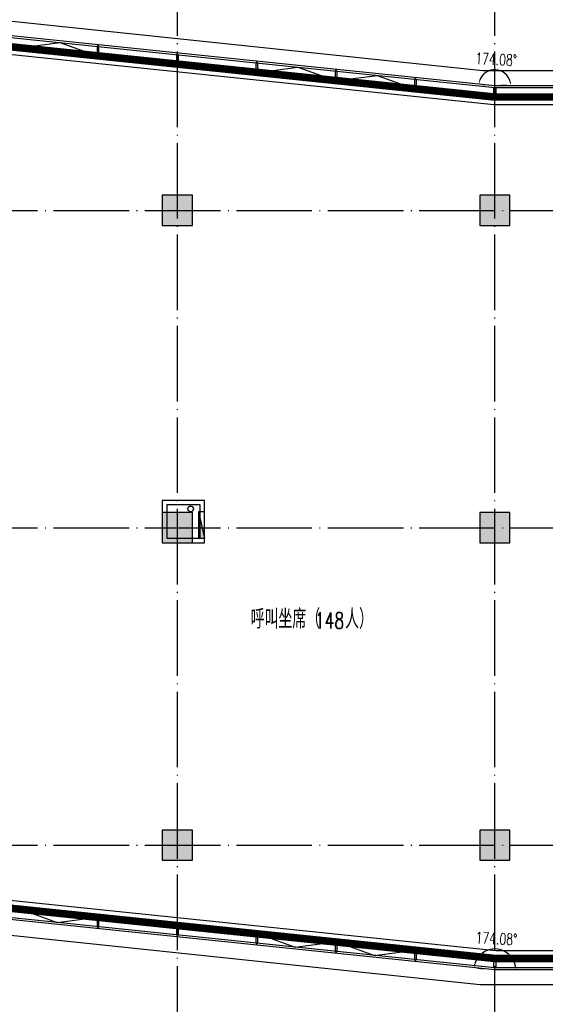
# Model space of a CAD drawing. Extents: x 797781 to 1255204, y 21234 to 1024248.
# Tile 430 of 656: x 909134 to 923045, y 468431 to 494488. Entities that reach past the tile are written whole.
import ezdxf

# ---------------------------------------------------------------- set-up
doc = ezdxf.new("R2010")
doc.units = 0
doc.header["$LTSCALE"] = 1000
doc.header["$MEASUREMENT"] = 0
doc.linetypes.add('230303生产综合楼-平面图_t8$0$DOTE', pattern=[2.42, 2, -0.2, 0.02, -0.2])
doc.linetypes.add('__DASH', pattern=[0.35, 0.25, -0.1])
for name, color, linetype in [('230303生产综合楼-平面图_t8$0$3T_WOOD', 21, 'Continuous'), ('230303生产综合楼-平面图_t8$0$COLUMN', 40, 'Continuous'), ('230303生产综合楼-平面图_t8$0$CURTWALL', 4, 'Continuous'), ('230303生产综合楼-平面图_t8$0$DOTE', 1, '230303生产综合楼-平面图_t8$0$DOTE'), ('230303生产综合楼-平面图_t8$0$PUB_HATCH', 8, 'Continuous'), ('230303生产综合楼-平面图_t8$0$PUB_TEXT', 7, 'Continuous'), ('230303生产综合楼-平面图_t8$0$水管', 4, 'Continuous'), ('230303生产综合楼-平面图_t8$0$看线', 115, 'Continuous'), ('EQUIP_消火栓', 7, 'Continuous'), ('PUB_DIM', 3, 'Continuous'), ('PUB_HATCH', 8, 'Continuous'), ('VPIPE-消防', 1, 'Continuous')]:
    doc.layers.add(name, color=color, linetype=linetype)
doc.styles.add('230303生产综合楼-平面图_t8$0$_TCH_DIM', font='SIMPLEX', dxfattribs={"bigfont": 'GBCBIG'})
doc.styles.add('_TCH_DIM_T3', font='SIMPLEX', dxfattribs={"width": 0.705882, "bigfont": 'GBCBIG'})
doc.dimstyles.new('_TCH_ARROW&&100', dxfattribs={"dimtxt": 297.5, "dimasz": 100, "dimexe": 250, "dimexo": 300, "dimgap": 126.25, "dimtad": 1, "dimdec": 0, "dimzin": 0, "dimdsep": 46, "dimtxsty": '_TCH_DIM_T3', "dimcen": 0.09, "dimclrt": 7, "dimazin": 2, "dimtfac": 1, "dimtdec": 0, "dimtix": 1, "dimtmove": 2, "dimatfit": 3, "dimfxl": 1, "dimtolj": 1, "dimtzin": 0, "dimarcsym": 0})

# ---------------------------------------------------------------- blocks, each defined once
blk = doc.blocks.new('AQ4-5')
at = {"color": 6, "linetype": '__DASH', "ltscale": 4, "const_width": 200}
for points in [[(1037161, 481763), (1037161, 487414), (1062695, 484763), (1130261, 484763), (1130261, 481763)], [(1130261, 464963), (1130261, 461963), (1062726, 461963), (1037542, 464574)]]:
    blk.add_lwpolyline(points, dxfattribs=at)
blk = doc.blocks.new('$TwtSys$00000434')
for p, q in [((-0.5, 0.5), (-0.5, -0.5)), ((-0.5, -0.5), (0.5, 0.5)), ((0.5, 0.5), (-0.5, 0.5)), ((0.5, -0.5), (0.5, 0.5)), ((-0.5, -0.5), (0.5, -0.5))]:
    blk.add_line(p, q)
blk.add_solid([(0.5, -0.5), (0.5, 0.5), (-0.5, -0.5)])
blk = doc.blocks.new('230303生产综合楼-平面图_t8$0$4-XHS')
at = {"layer": 'VPIPE-消防'}
blk.add_circle((1041137.6, 274499.5), 75, dxfattribs=at)
at = {"layer": 'EQUIP_消火栓', "xscale": 700, "yscale": 160, "zscale": 700, "rotation": 270.0000000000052}
blk.add_blockref('$TwtSys$00000434', (1041427.5, 274069.5), dxfattribs=at)
blk = doc.blocks.new('230303生产综合楼-平面图_t8$0$3WLGJ')
at = {"layer": '230303生产综合楼-平面图_t8$0$3T_WOOD'}
for points in [[(1034591, 196659), (1034541, 196664), (1034541, 196411), (1034591, 196405)], [(1036691, 196441), (1036641, 196446), (1036641, 196193), (1036691, 196187)], [(1038791, 196223), (1038741, 196228), (1038741, 195975), (1038791, 195969)], [(1040891, 196005), (1040841, 196010), (1040841, 195757), (1040891, 195751)], [(1042991, 195787), (1042941, 195792), (1042941, 195539), (1042991, 195533)], [(1045091, 195322), (1045041, 195322), (1045041, 195572), (1045091, 195572)], [(1034541, 173363), (1034591, 173358), (1034591, 173610), (1034541, 173615)], [(1036641, 173145), (1036691, 173140), (1036691, 173391), (1036641, 173396)], [(1038741, 172928), (1038791, 172923), (1038791, 173174), (1038741, 173179)], [(1040841, 172710), (1040891, 172705), (1040891, 172956), (1040841, 172962)], [(1042941, 172493), (1042991, 172487), (1042991, 172739), (1042941, 172744)], [(1045091, 172272), (1045041, 172272), (1045041, 172522), (1045091, 172522)]]:
    blk.add_lwpolyline(points, close=True, dxfattribs=at)
for points in [[(1034566, 196662), (1034566, 196712)], [(1036666, 196444), (1036666, 196494)], [(1038766, 196226), (1038766, 196276)], [(1040866, 196008), (1040866, 196058)], [(1042966, 195790), (1042966, 195840)], [(1045066, 195572), (1045066, 195622)], [(1034566, 173310), (1034566, 173361)], [(1036666, 173092), (1036666, 173142)], [(1038766, 172875), (1038766, 172925)], [(1040866, 172657), (1040866, 172708)], [(1042966, 172440), (1042966, 172490)], [(1045066, 172222), (1045066, 172272)]]:
    blk.add_lwpolyline(points, dxfattribs=at)
blk = doc.blocks.new('*D1580')
at = {"layer": 'Defpoints', "color": 0, "transparency": 16777216}
for p in [(921932, 493101), (921089, 492807), (921708, 492743), (922330, 492743)]:
    blk.add_point(p, dxfattribs=at)
at = {"layer": 'PUB_DIM', "color": 0, "lineweight": -2, "transparency": 16777216}
for p, q in [((921388, 492776), (921537, 492761)), ((922030, 492743), (921880, 492743))]:
    blk.add_line(p, q, dxfattribs=at)
blk.add_arc((921708, 492743), 422, 13.6036, 160.4703, dxfattribs=at)
at = {"layer": 'PUB_DIM', "color": 0, "transparency": 16777216}
for points in [[(921326, 492881), (921294, 492888), (921288, 492787)], [(922135, 492844), (922102, 492841), (922130, 492743)]]:
    blk.add_solid(points, dxfattribs=at)
at = {"layer": 'PUB_DIM', "color": 7, "transparency": 16777216, "insert": (921744, 493439), "char_height": 297.5, "attachment_point": 5, "rotation": 357.037, "style": '_TCH_DIM_T3'}
blk.add_mtext('\\A1;174.08%%d', dxfattribs=at)
blk = doc.blocks.new('*D1581')
at = {"layer": 'Defpoints', "color": 0, "transparency": 16777216}
for p in [(922001, 469812), (920959, 469421), (921708, 469343), (922461, 469343)]:
    blk.add_point(p, dxfattribs=at)
at = {"layer": 'PUB_DIM', "color": 0, "lineweight": -2, "transparency": 16777216}
for p, q in [((921258, 469390), (921407, 469374)), ((922161, 469343), (922011, 469343))]:
    blk.add_line(p, q, dxfattribs=at)
blk.add_arc((921708, 469343), 553, 10.3828, 163.6985, dxfattribs=at)
at = {"layer": 'PUB_DIM', "color": 0, "transparency": 16777216}
for points in [[(921194, 469495), (921161, 469502), (921158, 469400)], [(922268, 469444), (922235, 469441), (922261, 469343)]]:
    blk.add_solid(points, dxfattribs=at)
at = {"layer": 'PUB_DIM', "color": 7, "transparency": 16777216, "insert": (921751, 470170), "char_height": 297.5, "attachment_point": 5, "rotation": 357.0406, "style": '_TCH_DIM_T3'}
blk.add_mtext('\\A1;174.08°', dxfattribs=at)
blk = doc.blocks.new('_FZH')
blk.add_lwpolyline([(-0.5, -0.5), (0.5, -0.5), (0.5, 0.5), (-0.5, 0.5)], close=True)
at = {"layer": 'PUB_HATCH'}
blk.add_solid([(-0.5, -0.5), (0.5, -0.5), (-0.5, 0.5), (0.5, 0.5)], dxfattribs=at)

msp = doc.modelspace()

# ---------------------------------------------------------------- linework, layer by layer
at = {"layer": '230303生产综合楼-平面图_t8$0$CURTWALL'}
for points in [[(895858, 495426.4), (921708, 492743.2), (989558, 492743.2), (989558, 469343.2), (921708, 469343.2), (895858, 472023.1)], [(895908, 495370.9), (921705.4, 492693.2), (989508, 492693.2), (989508, 469393.2), (921710.6, 469393.2), (895908, 472068.2)], [(896158, 495093.7), (921692.5, 492443.2), (989258, 492443.2), (989258, 469643.2), (921723.5, 469643.2), (896158, 472293.6)]]:
    msp.add_lwpolyline(points, close=True, dxfattribs=at)
for points in [[(909135.1, 493746.6), (910194.7, 493886.6), (911185.1, 493531.1)], [(915433, 493092.9), (916492.6, 493232.9), (917483, 492877.3)], [(917533, 492874.9), (918592.6, 493014.9), (919583, 492659.4)], [(909155.4, 470949.2), (910125.9, 470595.7), (911183, 470735.9)], [(915455.4, 470296), (916425.9, 469942.6), (917483, 470082.8)], [(917555.4, 470078.3), (918525.9, 469724.9), (919583, 469865.1)]]:
    msp.add_lwpolyline(points, dxfattribs=at)
at = {"layer": '230303生产综合楼-平面图_t8$0$DOTE'}
for p, q in [((913308, 467443.2), (913308, 495443.2)), ((921708, 467443.2), (921708, 495443.2)), ((895508, 489443.2), (988908, 489443.2)), ((895508, 481043.2), (988908, 481043.2)), ((895508, 472643.2), (988908, 472643.2))]:
    msp.add_line(p, q, dxfattribs=at)
at = {"layer": '230303生产综合楼-平面图_t8$0$PUB_HATCH', "color": 8}
for points in [[(896358, 478943.2), (896358, 494871.8), (921682.1, 492243.2), (989058, 492243.2), (989058, 478943.2)], [(989058, 476443.2), (989058, 469843.2), (921733.9, 469843.2), (896358, 472473.9)]]:
    msp.add_lwpolyline(points, dxfattribs=at)
at = {"layer": '230303生产综合楼-平面图_t8$0$水管'}
for points in [[(912908, 480643.2), (914028, 480643.2), (914028, 481768.2), (912908, 481768.2)], [(913028, 480763.2), (913908, 480763.2), (913908, 481648.2), (913028, 481648.2)]]:
    msp.add_lwpolyline(points, close=True, dxfattribs=at)
at = {"layer": '230303生产综合楼-平面图_t8$0$看线'}
msp.add_lwpolyline([(895458, 495870.7), (921394.7, 493143.2), (989958, 493143.2), (989958, 468943.2), (921321.3, 468943.2), (895458, 471663)], close=True, dxfattribs=at)

# ---------------------------------------------------------------- block references
for name, p in [('230303生产综合楼-平面图_t8$0$3WLGJ', (-123358.3, 297121.3)), ('AQ4-5', (-141003, 7679.8)), ('230303生产综合楼-平面图_t8$0$4-XHS', (-127479.6, 207043.7))]:
    msp.add_blockref(name, p)
at = {"layer": '230303生产综合楼-平面图_t8$0$COLUMN', "xscale": 800, "yscale": 800, "zscale": 800}
for p in [(913308, 489443.2), (921708, 489443.2), (913308, 481043.2), (921708, 481043.2), (913308, 472643.2), (921708, 472643.2)]:
    msp.add_blockref('_FZH', p, dxfattribs=at)

# ---------------------------------------------------------------- texts
at = {"layer": '230303生产综合楼-平面图_t8$0$PUB_TEXT', "style": '230303生产综合楼-平面图_t8$0$_TCH_DIM'}
for s, p in [('呼叫坐席（', (915246.4, 478373.9)), ('人）', (917748.6, 478373.9))]:
    msp.add_text(s, height=510.64, dxfattribs=at).set_placement(p)
at = {"layer": '230303生产综合楼-平面图_t8$0$PUB_TEXT', "style": '230303生产综合楼-平面图_t8$0$_TCH_DIM', "width": 0.705882}
msp.add_text('148', height=425, dxfattribs=at).set_placement((916948.6, 478373.9))

# ---------------------------------------------------------------- dimensions: what is measured, and where the dimension line sits
at = {"layer": 'PUB_DIM'}
dim = msp.add_angular_dim_3p(base=(921931.6, 493101.3), center=(921708, 492743.2), p1=(922330.2, 492743.2), p2=(921089.2, 492807.4), text='174.08%%d', dimstyle='_TCH_ARROW&&100', dxfattribs=at)
dim.commit()
dim.dimension.update_dxf_attribs({"geometry": '*D1580', "text_midpoint": (921744, 493439.4)})
dim = msp.add_angular_dim_3p(base=(922000.6, 469812), center=(921708, 469343.2), p1=(922460.6, 469343.2), p2=(920959.4, 469420.8), dimstyle='_TCH_ARROW&&100', dxfattribs=at)
dim.commit()
dim.dimension.update_dxf_attribs({"geometry": '*D1581', "text_midpoint": (921750.7, 470169.7)})

doc.saveas('drawing.dxf')
